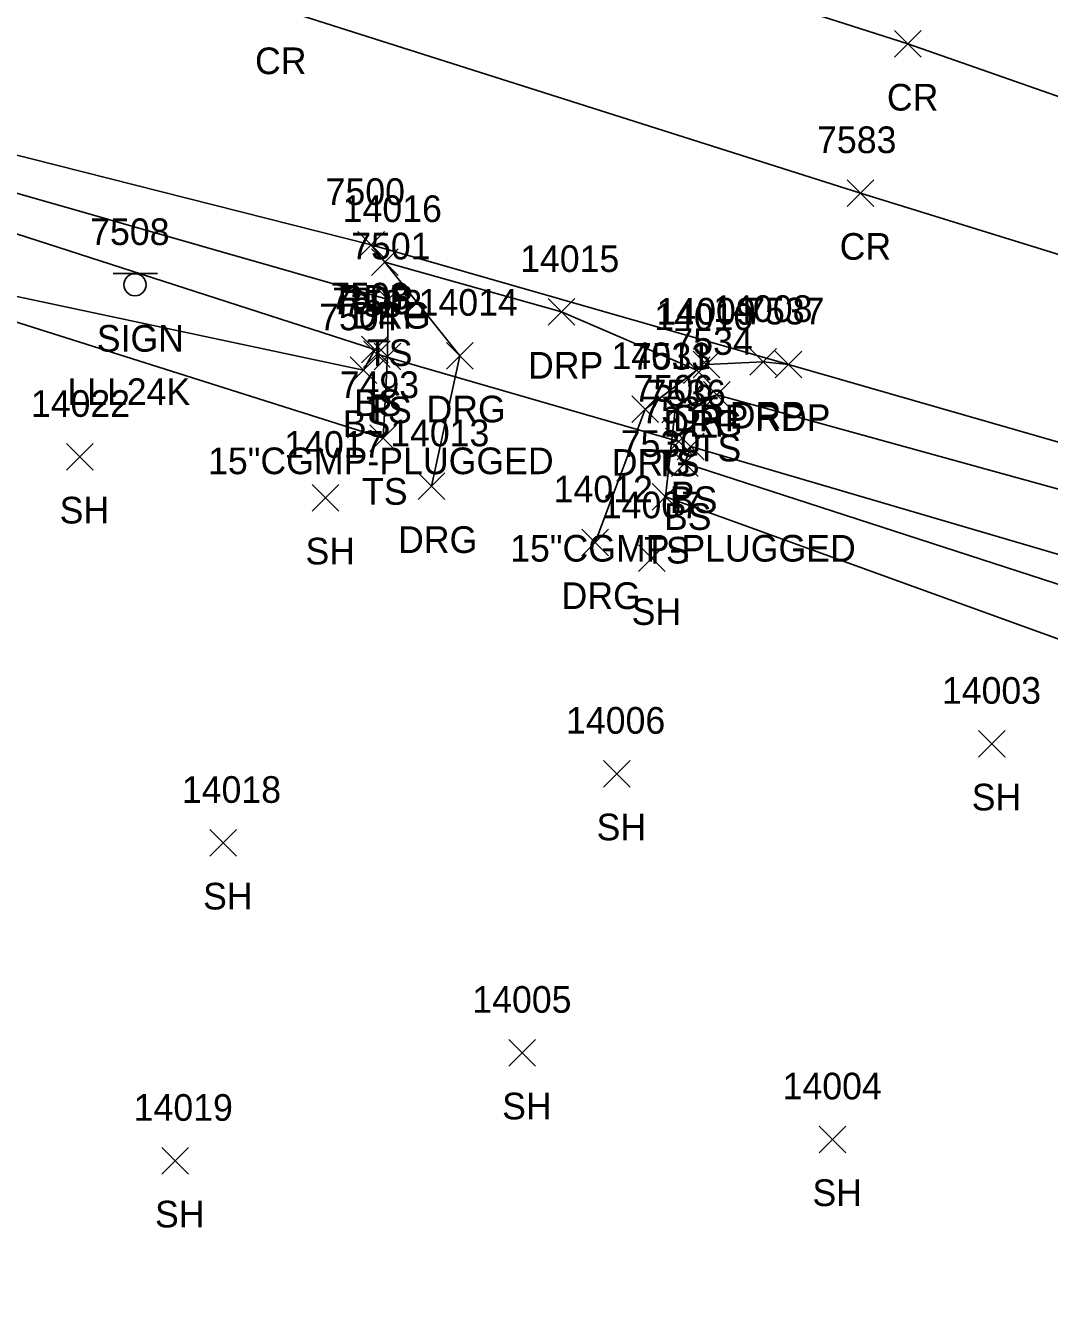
# Model space of a CAD drawing. Extents: x 1462089 to 1464015, y 730534 to 736144.
# Drawn here: x 1462959.4 to 1463036.2, y 732266.3 to 732362.7 of the extents above; entities that cross this region are included whole.
import ezdxf

# ---------------------------------------------------------------- set-up
doc = ezdxf.new("R2010")
doc.units = 0
for name, color, linetype in [('D_A', 7, 'Continuous'), ('D_C', 7, 'Continuous'), ('D_I', 7, 'Continuous'), ('D_TIC', 7, 'Continuous'), ('DCP', 7, 'Continuous'), ('L_A', 7, 'Continuous'), ('L_I', 7, 'Continuous'), ('L_TIC', 7, 'Continuous'), ('LELB', 7, 'Continuous'), ('P_A', 7, 'Continuous'), ('P_I', 7, 'Continuous'), ('P_TIC', 7, 'Continuous'), ('PET', 7, 'Continuous'), ('PRC', 7, 'Continuous'), ('R_A', 7, 'Continuous'), ('R_I', 7, 'Continuous'), ('R_TIC', 7, 'Continuous'), ('RDG', 7, 'Continuous'), ('RDP', 7, 'Continuous'), ('S_A', 7, 'Continuous'), ('S_C', 7, 'Continuous'), ('S_I', 7, 'Continuous'), ('SSGN', 7, 'Continuous')]:
    doc.layers.add(name, color=color, linetype=linetype)

msp = doc.modelspace()

# ---------------------------------------------------------------- linework, layer by layer
at = {"layer": 'D_TIC'}
for points in [[(1462984.778, 732337.074), (1462986.778, 732339.074)], [(1462986.778, 732337.074), (1462984.778, 732339.074)], [(1463007.433, 732330.515), (1463009.433, 732332.515)], [(1463009.433, 732330.515), (1463007.433, 732332.515)]]:
    msp.add_lwpolyline(points, dxfattribs=at)
at = {"layer": 'DCP'}
msp.add_lwpolyline([(1462985.778, 732338.074), (1463008.433, 732331.515)], dxfattribs=at)
at = {"layer": 'L_TIC'}
for points in [[(1462985.628, 732341.187), (1462987.628, 732343.187)], [(1462987.628, 732341.187), (1462985.628, 732343.187)], [(1462984.635, 732337.431), (1462986.635, 732339.431)], [(1462986.635, 732337.431), (1462984.635, 732339.431)], [(1462985.579, 732336.894), (1462987.579, 732338.894)], [(1462987.579, 732336.894), (1462985.579, 732338.894)], [(1462983.787, 732335.868), (1462985.787, 732337.868)], [(1462985.787, 732335.868), (1462983.787, 732337.868)], [(1462983.787, 732335.868), (1462985.787, 732337.868)], [(1462985.787, 732335.868), (1462983.787, 732337.868)], [(1463010.283, 732334.027), (1463012.283, 732336.027)], [(1463012.283, 732334.027), (1463010.283, 732336.027)], [(1463007.165, 732332.918), (1463009.165, 732334.918)], [(1463009.165, 732332.918), (1463007.165, 732334.918)], [(1462985.258, 732330.781), (1462987.258, 732332.781)], [(1462987.258, 732330.781), (1462985.258, 732332.781)], [(1462962.505, 732329.375), (1462964.505, 732331.375)], [(1462964.505, 732329.375), (1462962.505, 732331.375)], [(1463008.316, 732330.156), (1463010.316, 732332.156)], [(1463010.316, 732330.156), (1463008.316, 732332.156)], [(1463007.872, 732328.894), (1463009.872, 732330.894)], [(1463009.872, 732328.894), (1463007.872, 732330.894)], [(1463007.872, 732328.894), (1463009.872, 732330.894)], [(1463009.872, 732328.894), (1463007.872, 732330.894)], [(1463006.417, 732326.372), (1463008.417, 732328.372)], [(1463008.417, 732326.372), (1463006.417, 732328.372)], [(1463006.417, 732326.372), (1463008.417, 732328.372)], [(1463008.417, 732326.372), (1463006.417, 732328.372)], [(1462980.941, 732326.303), (1462982.941, 732328.303)], [(1462982.941, 732326.303), (1462980.941, 732328.303)], [(1463005.402, 732321.767), (1463007.402, 732323.767)], [(1463007.402, 732321.767), (1463005.402, 732323.767)], [(1463030.904, 732307.85), (1463032.904, 732309.85)], [(1463032.904, 732307.85), (1463030.904, 732309.85)], [(1463002.774, 732305.606), (1463004.774, 732307.606)], [(1463004.774, 732305.606), (1463002.774, 732307.606)], [(1462973.261, 732300.418), (1462975.261, 732302.418)], [(1462975.261, 732300.418), (1462973.261, 732302.418)], [(1462995.688, 732284.672), (1462997.688, 732286.672)], [(1462997.688, 732284.672), (1462995.688, 732286.672)], [(1463018.96, 732278.172), (1463020.96, 732280.172)], [(1463020.96, 732278.172), (1463018.96, 732280.172)], [(1462969.657, 732276.566), (1462971.657, 732278.566)], [(1462971.657, 732276.566), (1462969.657, 732278.566)]]:
    msp.add_lwpolyline(points, dxfattribs=at)
at = {"layer": 'LELB'}
for points in [[(1462943.977, 732352.435), (1462955.551, 732348.139), (1462985.635, 732338.431), (1462984.787, 732336.868)], [(1462943.977, 732352.435), (1462951.587, 732352.197), (1462986.628, 732342.187), (1462986.579, 732337.894)], [(1462940.188, 732346.349), (1462984.787, 732336.868)], [(1462940.188, 732346.349), (1462986.258, 732331.781)], [(1462986.258, 732331.781), (1462986.579, 732337.894)], [(1463007.417, 732327.372), (1463008.165, 732333.918), (1463011.283, 732335.027), (1463043.151, 732326.223), (1463074.211, 732316.179)], [(1463008.872, 732329.894), (1463009.316, 732331.156), (1463041.415, 732321.734), (1463077.272, 732310.634), (1463083.49, 732302.237), (1463081.638, 732299.355)], [(1463008.872, 732329.894), (1463040.406, 732319.663), (1463076.471, 732309.797), (1463081.638, 732299.355)], [(1463007.417, 732327.372), (1463039.485, 732315.762), (1463069.612, 732305.685), (1463073.491, 732305.032), (1463076.3, 732291.16), (1463073.136, 732273.516), (1463065.979, 732266.276)]]:
    msp.add_lwpolyline(points, dxfattribs=at)
at = {"layer": 'P_TIC'}
for points in [[(1463024.599, 732360.351), (1463026.599, 732362.351)], [(1463026.599, 732360.351), (1463024.599, 732362.351)], [(1463021.056, 732349.159), (1463023.056, 732351.159)], [(1463023.056, 732349.159), (1463021.056, 732351.159)], [(1462984.366, 732345.269), (1462986.366, 732347.269)], [(1462986.366, 732345.269), (1462984.366, 732347.269)], [(1463015.66, 732336.311), (1463017.66, 732338.311)], [(1463017.66, 732336.311), (1463015.66, 732338.311)]]:
    msp.add_lwpolyline(points, dxfattribs=at)
at = {"layer": 'PET'}
msp.add_lwpolyline([(1462913.989, 732337.713), (1462919.933, 732346.833), (1462934.802, 732354.039), (1462945.872, 732355.995), (1462949.882, 732355.247), (1462985.366, 732346.269), (1463016.66, 732337.311), (1463044.896, 732329.185), (1463073.194, 732320.274), (1463112.872, 732307.847), (1463152.285, 732295.803), (1463185.945, 732285.437), (1463216.053, 732276.258), (1463242.147, 732267.964)], dxfattribs=at)
at = {"layer": 'PRC'}
for points in [[(1462933.758, 732389.862), (1462981.203, 732375.569), (1463025.599, 732361.351), (1463057.397, 732350.23), (1463102.913, 732324.868)], [(1462929.482, 732377.385), (1462978.213, 732364.082), (1463022.056, 732350.159), (1463054.853, 732339.994), (1463102.913, 732324.868), (1463145.703, 732311.685), (1463172.464, 732303.441), (1463219.444, 732289.053), (1463245.294, 732280.954)]]:
    msp.add_lwpolyline(points, dxfattribs=at)
at = {"layer": 'R_TIC'}
for points in [[(1462985.377, 732343.989), (1462987.377, 732345.989)], [(1462987.377, 732343.989), (1462985.377, 732345.989)], [(1462985.377, 732343.989), (1462987.377, 732345.989)], [(1462987.377, 732343.989), (1462985.377, 732345.989)], [(1462998.63, 732340.242), (1463000.63, 732342.242)], [(1463000.63, 732340.242), (1462998.63, 732342.242)], [(1462991.017, 732336.961), (1462993.017, 732338.961)], [(1462993.017, 732336.961), (1462991.017, 732338.961)], [(1463009.511, 732336.295), (1463011.511, 732338.295)], [(1463011.511, 732336.295), (1463009.511, 732338.295)], [(1463013.76, 732336.49), (1463015.76, 732338.49)], [(1463015.76, 732336.49), (1463013.76, 732338.49)], [(1463008.773, 732335.879), (1463010.773, 732337.879)], [(1463010.773, 732335.879), (1463008.773, 732337.879)], [(1463008.773, 732335.879), (1463010.773, 732337.879)], [(1463010.773, 732335.879), (1463008.773, 732337.879)], [(1463004.912, 732332.953), (1463006.912, 732334.953)], [(1463006.912, 732332.953), (1463004.912, 732334.953)], [(1462988.884, 732327.163), (1462990.884, 732329.163)], [(1462990.884, 732327.163), (1462988.884, 732329.163)], [(1463001.146, 732322.959), (1463003.146, 732324.959)], [(1463003.146, 732322.959), (1463001.146, 732324.959)]]:
    msp.add_lwpolyline(points, dxfattribs=at)
at = {"layer": 'RDG'}
for points in [[(1462986.377, 732344.989), (1462985.366, 732346.269)], [(1462989.884, 732328.163), (1462992.017, 732337.961), (1462986.377, 732344.989)], [(1463009.773, 732336.879), (1463005.912, 732333.953), (1463002.146, 732323.959)]]:
    msp.add_lwpolyline(points, dxfattribs=at)
at = {"layer": 'RDP'}
for points in [[(1463014.76, 732337.49), (1463010.511, 732337.295), (1463009.773, 732336.879), (1462999.63, 732341.242), (1462986.377, 732344.989)], [(1463014.76, 732337.49), (1463016.66, 732337.311)]]:
    msp.add_lwpolyline(points, dxfattribs=at)
at = {"layer": 'SSGN'}
for p, q in [((1462965.995, 732344.116), (1462969.328, 732344.116)), ((1462967.641, 732343.282), (1462967.641, 732343.282))]:
    msp.add_line(p, q, dxfattribs=at)
msp.add_circle((1462967.641, 732343.282), 0.833, dxfattribs=at)

# ---------------------------------------------------------------- texts
at = {"layer": 'D_A'}
for p in [(1462985.156, 732333.074), (1463007.811, 732326.515)]:
    msp.add_text('P', height=2, dxfattribs=at).set_placement(p)
at = {"layer": 'D_C'}
for p in [(1462973.125, 732329.074), (1462995.78, 732322.515)]:
    msp.add_text('15"CGMP-PLUGGED', height=2, dxfattribs=at).set_placement(p)
at = {"layer": 'D_I'}
for s, p in [('7505', (1462982.44, 732341.074)), ('7506', (1463005.039, 732334.515))]:
    msp.add_text(s, height=2, dxfattribs=at).set_placement(p)
at = {"layer": 'L_A'}
for s, p in [('TS', (1462985.037, 732337.187)), ('BS', (1462984.076, 732333.431)), ('TS', (1462984.988, 732332.894)), ('BS', (1462983.228, 732331.868)), ('BS', (1462983.228, 732331.868)), ('TS', (1463009.693, 732330.027)), ('TS', (1463006.575, 732328.918)), ('TS', (1462984.668, 732326.781)), ('SH', (1462961.994, 732325.375)), ('BS', (1463007.757, 732326.156)), ('BS', (1463007.313, 732324.894)), ('BS', (1463007.313, 732324.894)), ('SH', (1462980.429, 732322.303)), ('TS', (1463005.826, 732322.372)), ('TS', (1463005.826, 732322.372)), ('SH', (1463004.89, 732317.767)), ('SH', (1463030.392, 732303.85)), ('SH', (1463002.262, 732301.606)), ('SH', (1462972.749, 732296.418)), ('SH', (1462995.177, 732280.672)), ('SH', (1463018.448, 732274.172)), ('SH', (1462969.146, 732272.566))]:
    msp.add_text(s, height=2, dxfattribs=at).set_placement(p)
at = {"layer": 'L_I'}
for s, p in [('7501', (1462983.856, 732345.187)), ('7503', (1462982.297, 732341.431)), ('7502', (1462983.24, 732340.894)), ('7504', (1462981.449, 732339.868)), ('7504', (1462981.449, 732339.868)), ('7534', (1463008.023, 732338.027)), ('7533', (1463004.906, 732336.918)), ('7493', (1462982.999, 732334.781)), ('7536', (1463006.001, 732334.156)), ('14022', (1462959.836, 732333.375)), ('7535', (1463005.613, 732332.894)), ('7535', (1463005.613, 732332.894)), ('14017', (1462978.839, 732330.303)), ('7530', (1463004.07, 732330.372)), ('7530', (1463004.07, 732330.372)), ('14007', (1463002.654, 732325.767)), ('14003', (1463028.156, 732311.85)), ('14006', (1462999.971, 732309.606)), ('14018', (1462971.159, 732304.418)), ('14005', (1462992.941, 732288.672)), ('14004', (1463016.212, 732282.172)), ('14019', (1462967.548, 732280.566))]:
    msp.add_text(s, height=2, dxfattribs=at).set_placement(p)
at = {"layer": 'P_A'}
for s, p in [('CR', (1462976.646, 732359.082)), ('CR', (1463024.032, 732356.351)), ('CR', (1463020.489, 732345.159)), ('RDP', (1462982.854, 732341.269)), ('RDP', (1463014.149, 732332.311))]:
    msp.add_text(s, height=2, dxfattribs=at).set_placement(p)
at = {"layer": 'P_I'}
for s, p in [('7583', (1463018.796, 732353.159)), ('7500', (1462981.941, 732349.269)), ('7537', (1463013.401, 732340.311))]:
    msp.add_text(s, height=2, dxfattribs=at).set_placement(p)
at = {"layer": 'R_A'}
for s, p in [('DRG', (1462983.866, 732339.989)), ('DRP', (1462983.866, 732339.989)), ('DRP', (1462997.118, 732336.242)), ('DRG', (1462989.505, 732332.961)), ('DRP', (1463007.999, 732332.295)), ('DRP', (1463012.248, 732332.49)), ('DRG', (1463007.261, 732331.879)), ('DRP', (1463007.261, 732331.879)), ('DRG', (1463003.401, 732328.953)), ('DRG', (1462987.372, 732323.163)), ('DRG', (1462999.634, 732318.959))]:
    msp.add_text(s, height=2, dxfattribs=at).set_placement(p)
at = {"layer": 'R_I'}
for s, p in [('14016', (1462983.22, 732347.989)), ('14016', (1462983.22, 732347.989)), ('14015', (1462996.528, 732344.242)), ('14014', (1462988.915, 732340.961)), ('14010', (1463006.584, 732339.879)), ('14010', (1463006.584, 732339.879)), ('14009', (1463006.755, 732340.295)), ('14008', (1463011.012, 732340.49)), ('14011', (1463003.377, 732336.953)), ('14013', (1462986.782, 732331.163)), ('14012', (1462999.044, 732326.959))]:
    msp.add_text(s, height=2, dxfattribs=at).set_placement(p)
at = {"layer": 'S_A'}
msp.add_text('SIGN', height=2, dxfattribs=at).set_placement((1462964.779, 732338.262))
at = {"layer": 'S_C'}
msp.add_text('LLL24K', height=2, dxfattribs=at).set_placement((1462962.567, 732334.262))
at = {"layer": 'S_I'}
msp.add_text('7508', height=2, dxfattribs=at).set_placement((1462964.283, 732346.262))

doc.saveas('drawing.dxf')
